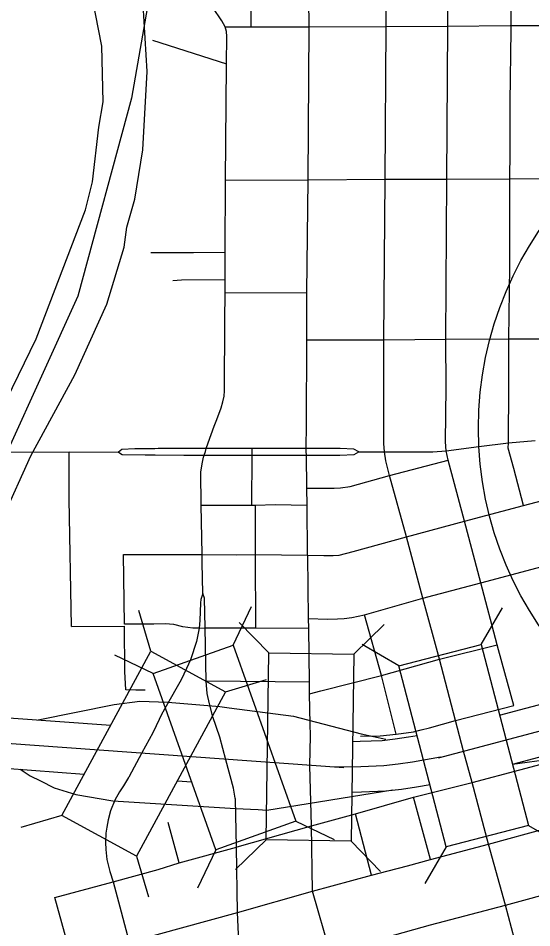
# Model space of a CAD drawing. Extents: x -1403959 to 81668, y -1400582 to 11018.
# Drawn here: x 7223.9 to 7282.9, y 8275.1 to 8379.4 of the extents above; entities that cross this region are included whole.
import ezdxf

# ---------------------------------------------------------------- set-up
doc = ezdxf.new("R2010")
doc.units = 0
for name, color, linetype in [('tdCiAirportTxt', 7, 'Continuous'), ('tdCiCityCartoShort', 7, 'Continuous'), ('tdCiCityStreetTxt', 7, 'Continuous'), ('tdCiHydroTxt', 7, 'Continuous'), ('tdCiSectNmbr', 7, 'Continuous'), ('tdCiSectTwpRng', 7, 'Continuous'), ('tdCoPriCL', 7, 'Continuous'), ('tdCoSurfAsphalt', 7, 'Continuous'), ('tdCoSurfBitum', 7, 'Continuous'), ('tdCoTwpNameTxt', 7, 'Continuous')]:
    doc.layers.add(name, color=color, linetype=linetype)

msp = doc.modelspace()

# ---------------------------------------------------------------- linework, layer by layer
at = {"layer": 'tdCiAirportTxt'}
for points in [[(7279.17, 8299.47), (7282.17, 8300.26), (7287.97, 8301.81), (7289.6, 8302.24)], [(7196.16, 8301.16), (7197.02, 8301.1), (7197.16, 8301.08), (7197.76, 8301.04), (7198.75, 8300.97), (7199.94, 8300.89), (7200.87, 8300.83), (7212.49, 8299.96), (7215.11, 8299.76), (7216.55, 8299.64), (7222.86, 8299.16), (7234.56, 8298.32)], [(7262.28, 8296.47), (7263.18, 8296.48), (7265.68, 8296.58), (7267.17, 8296.75), (7268.71, 8296.98), (7269.71, 8297.15)], [(7280.64, 8293.85), (7283.66, 8294.65), (7289.46, 8296.2), (7291.07, 8296.63)], [(7195.73, 8295.37), (7196.59, 8295.31), (7196.72, 8295.3), (7197.34, 8295.25), (7198.36, 8295.18), (7199.56, 8295.1), (7200.46, 8295.04), (7212.04, 8294.18), (7214.66, 8293.97), (7216.1, 8293.86), (7222.43, 8293.38), (7231.52, 8292.72)], [(7242.19, 8291.96), (7243.85, 8291.82)], [(7262.2, 8290.66), (7263.33, 8290.68), (7266.13, 8290.79), (7267.92, 8291), (7269.62, 8291.25), (7271.18, 8291.52)]]:
    msp.add_lwpolyline(points, dxfattribs=at)
at = {"layer": 'tdCiCityCartoShort'}
msp.add_line((7272.15, 8294.59), (7298.15, 8301.48), dxfattribs=at)
for points in [[(7261.31, 8293.45), (7222.64, 8296.24), (7216.32, 8296.72), (7214.88, 8296.84), (7212.26, 8297.04), (7200.66, 8297.91), (7199.75, 8297.97), (7198.55, 8298.04), (7197.54, 8298.12), (7196.93, 8298.16), (7196.8, 8298.17), (7185.14, 8299.02)], [(7272.4, 8294.65), (7269.16, 8294.08), (7267.54, 8293.85), (7265.9, 8293.66), (7263.25, 8293.55), (7260.27, 8293.51)]]:
    msp.add_lwpolyline(points, dxfattribs=at)
at = {"layer": 'tdCiCityStreetTxt'}
for p, q in [((7239.16, 8306.81), (7237.78, 8311.49)), ((7248.6, 8307.52), (7250.69, 8311.93)), ((7277.05, 8307.59), (7279.51, 8311.8)), ((7252.68, 8306.62), (7249.29, 8310.12)), ((7262.43, 8306.48), (7265.93, 8309.88)), ((7239.42, 8304.25), (7248.6, 8307.52)), ((7248.6, 8307.52), (7255.79, 8287.32)), ((7267.62, 8305.12), (7263.41, 8307.58)), ((7267.62, 8305.12), (7277.05, 8307.59)), ((7277.05, 8307.59), (7282.48, 8286.84)), ((7228.94, 8287.96), (7239.16, 8306.81)), ((7239.42, 8304.25), (7235.01, 8306.34)), ((7239.16, 8306.81), (7247.73, 8302.17)), ((7252.38, 8285.17), (7252.68, 8306.62)), ((7252.68, 8306.62), (7262.43, 8306.48)), ((7262.43, 8306.48), (7262.12, 8285.03)), ((7273.05, 8284.38), (7267.62, 8305.12)), ((7246.61, 8284.05), (7239.42, 8304.25)), ((7247.73, 8302.17), (7252.41, 8303.55)), ((7247.73, 8302.17), (7237.5, 8283.32)), ((7228.94, 8287.96), (7224.26, 8286.58)), ((7237.5, 8283.32), (7228.94, 8287.96)), ((7255.79, 8287.32), (7246.61, 8284.05)), ((7255.79, 8287.32), (7255.79, 8287.32)), ((7255.79, 8287.32), (7260.2, 8285.23)), ((7282.48, 8286.84), (7273.05, 8284.38)), ((7282.48, 8286.84), (7282.48, 8286.84)), ((7282.48, 8286.84), (7286.69, 8284.38)), ((7252.38, 8285.17), (7248.88, 8281.78)), ((7262.12, 8285.03), (7252.38, 8285.17)), ((7262.12, 8285.03), (7262.12, 8285.03)), ((7262.12, 8285.03), (7265.52, 8281.54)), ((7273.05, 8284.38), (7270.59, 8280.17)), ((7237.5, 8283.32), (7237.5, 8283.32)), ((7237.5, 8283.32), (7238.89, 8278.64)), ((7246.61, 8284.05), (7244.52, 8279.65))]:
    msp.add_line(p, q, dxfattribs=at)
at = {"layer": 'tdCiHydroTxt'}
for points in [[(7259.73, 8272.25), (7257.69, 8279.3)], [(7283.64, 8263.52), (7281.89, 8269.87), (7279.83, 8277.69)]]:
    msp.add_lwpolyline(points, dxfattribs=at)
at = {"layer": 'tdCiSectNmbr'}
for points in [[(7257.33, 8378.42), (7257.25, 8384.83), (7257.26, 8390.29), (7257.26, 8390.34), (7257.26, 8390.38)], [(7257.05, 8347.95), (7257.19, 8360.87), (7257.33, 8378.42)], [(7257, 8332.83), (7257.04, 8342.54), (7257.05, 8347.95), (7257.05, 8347.95)], [(7256.99, 8329.72), (7256.99, 8330.07), (7257, 8332.83)], [(7263.03, 8329.66), (7265.96, 8329.67), (7271.5, 8329.69), (7273.04, 8329.78), (7276.78, 8330.28), (7280.17, 8330.72), (7280.18, 8330.72)], [(7280.18, 8330.72), (7283.24, 8330.97)], [(7212.64, 8329.63), (7229.78, 8329.68)], [(7229.78, 8329.68), (7235.43, 8329.63)], [(7238.89, 8330.03), (7237.33, 8330.01), (7235.82, 8329.93), (7235.43, 8329.63)], [(7235.43, 8329.63), (7235.85, 8329.37), (7238.5, 8329.34), (7238.89, 8329.34), (7239.66, 8329.33)], [(7239.63, 8330.03), (7238.89, 8330.03)], [(7245.41, 8330.04), (7242.49, 8330.05), (7240.01, 8330.04), (7239.63, 8330.03)], [(7239.66, 8329.33), (7242.94, 8329.3), (7245.28, 8329.29), (7246.67, 8329.29), (7250.79, 8329.29), (7251.65, 8329.29), (7253.11, 8329.29), (7253.29, 8329.29)], [(7244.93, 8323.56), (7244.91, 8327.36), (7245.04, 8328.29), (7245.21, 8329.08), (7245.28, 8329.29), (7245.41, 8329.71)], [(7260.44, 8330.05), (7256.99, 8330.07), (7253.16, 8330.05), (7250.79, 8330.04), (7247.44, 8330.04), (7245.52, 8330.04), (7245.41, 8330.04)], [(7253.29, 8329.29), (7257, 8329.3), (7260.43, 8329.31)], [(7260.43, 8329.31), (7260.85, 8329.31), (7262.48, 8329.37), (7263.03, 8329.66)], [(7263.03, 8329.66), (7262.45, 8329.98), (7260.89, 8330.05), (7260.44, 8330.05)], [(7245.05, 8317), (7245.03, 8317.84), (7245.03, 8317.89), (7245.03, 8317.94), (7244.93, 8323.56)], [(7245.12, 8313.44), (7245.05, 8317)], [(7245.12, 8313.44), (7244.89, 8312.74), (7244.87, 8312.35), (7244.78, 8310.34), (7244.69, 8309.46), (7244.38, 8307.92), (7243.7, 8305.81), (7243.24, 8304.83)], [(7247.76, 8294.37), (7247.08, 8296.96), (7246.28, 8299.28), (7245.88, 8300.79), (7245.62, 8301.96), (7245.52, 8303.38), (7245.37, 8309.48), (7245.3, 8312.88), (7245.12, 8313.44)], [(7243.24, 8304.83), (7242.63, 8303.54), (7240.9, 8300.52), (7240.52, 8299.81)], [(7240.52, 8299.81), (7240.5, 8299.77), (7239.4, 8297.45), (7238.14, 8295.14)], [(7238.14, 8295.14), (7236.65, 8292.38)], [(7248.84, 8289.96), (7248.62, 8291.09), (7247.76, 8294.37)], [(7236.65, 8292.38), (7236.61, 8292.32), (7236.02, 8291.39)], [(7235.57, 8290.69), (7235.02, 8289.71), (7234.53, 8288.52), (7234.27, 8287.49), (7234.12, 8286.64), (7234.01, 8285.93), (7233.97, 8284.86), (7234, 8284.07), (7234.12, 8282.94), (7234.45, 8281.56), (7234.83, 8280.38), (7235.76, 8276.92)], [(7236.02, 8291.39), (7235.63, 8290.8), (7235.57, 8290.69)], [(7248.99, 8284.37), (7248.86, 8289.85), (7248.84, 8289.96)], [(7249.43, 8269.38), (7249.11, 8276.83), (7248.99, 8284.35), (7248.99, 8284.37)], [(7259.73, 8272.25), (7262.08, 8272.88), (7271.22, 8275.44), (7279.83, 8277.69), (7286.43, 8279.48), (7299.84, 8283.06), (7299.84, 8283.06)], [(7235.76, 8276.92), (7236.67, 8273.45)]]:
    msp.add_lwpolyline(points, dxfattribs=at)
at = {"layer": 'tdCiSectTwpRng'}
for points in [[(7266.17, 8378.45), (7266.1, 8384.83), (7266.12, 8390.3), (7266.12, 8403.05), (7266.13, 8409.61), (7266.14, 8415)], [(7273.24, 8378.49), (7273.24, 8390.32), (7273.22, 8403.05), (7273.15, 8409.25), (7273.23, 8415.01)], [(7280.17, 8330.72), (7280.19, 8331.58), (7280.21, 8336.37), (7280.21, 8342.12), (7280.21, 8342.63), (7280.32, 8350.88), (7280.32, 8356.84), (7280.35, 8360.99), (7280.38, 8364.09), (7280.38, 8369.82), (7280.49, 8378), (7280.49, 8378.57), (7280.41, 8386.78), (7280.41, 8390.4), (7280.41, 8393.19), (7280.38, 8402.3), (7280.38, 8403.08), (7280.38, 8409.19), (7280.31, 8415.11)], [(7247.56, 8336.06), (7247.6, 8336.68), (7247.65, 8344.74), (7247.67, 8347.92), (7247.68, 8349.46), (7247.68, 8352.56), (7247.74, 8360.83), (7247.83, 8374.01), (7247.83, 8374.18), (7247.88, 8377.31), (7247.83, 8377.87), (7247.69, 8378.4), (7247.3, 8379.12), (7246.28, 8380.63), (7241.63, 8387.4), (7239.56, 8390.34)], [(7250.67, 8378.4), (7250.69, 8387.5), (7250.67, 8390.53)], [(7247.69, 8378.4), (7250.67, 8378.4), (7257.33, 8378.42), (7266.17, 8378.45), (7273.24, 8378.49), (7280.37, 8378.56), (7280.49, 8378.57), (7287.21, 8378.59)], [(7265.96, 8329.67), (7265.9, 8330.65), (7265.88, 8342.52), (7266.05, 8360.95), (7266.17, 8378.45)], [(7273.04, 8329.78), (7272.95, 8330.82), (7273.02, 8337.05), (7273, 8342.61), (7273.1, 8360.96), (7273.24, 8378.49)], [(7239.33, 8376.88), (7247.83, 8374.18)], [(7247.74, 8360.83), (7257.19, 8360.87), (7266.05, 8360.95), (7273.1, 8360.96), (7280.31, 8360.99), (7280.35, 8360.99), (7287.31, 8361.05), (7287.34, 8361.05), (7294.72, 8361.05), (7301.94, 8361.03), (7307.04, 8361.04), (7307.48, 8360.96), (7307.77, 8360.85), (7308.07, 8360.67), (7308.37, 8360.45), (7308.67, 8360.28), (7308.9, 8360.22), (7314.25, 8360.24), (7320.3, 8360.25), (7326.32, 8360.28), (7332.36, 8360.28), (7338.49, 8360.28), (7344.17, 8360.27), (7349.87, 8360.25)], [(7239.16, 8352.52), (7244.04, 8352.52)], [(7244.04, 8352.52), (7247.68, 8352.56)], [(7241.67, 8349.33), (7242.66, 8349.4), (7247.68, 8349.46)], [(7247.67, 8347.92), (7257.05, 8347.95)], [(7257.04, 8342.54), (7265.88, 8342.52), (7273, 8342.61), (7280.19, 8342.63), (7280.21, 8342.63), (7287.32, 8342.65), (7287.32, 8342.65)], [(7246.42, 8332.61), (7246.74, 8333.4), (7247.22, 8334.73), (7247.42, 8335.42), (7247.56, 8336.06)], [(7245.41, 8329.71), (7245.52, 8330.04), (7245.73, 8330.69), (7246.42, 8332.61)], [(7281.92, 8323.52), (7280.81, 8327.76), (7280.16, 8330.11), (7280.17, 8330.72)], [(7229.8, 8324.25), (7229.78, 8329.68)], [(7250.75, 8323.56), (7250.79, 8329.29), (7250.79, 8329.72)], [(7250.79, 8329.72), (7250.79, 8330.04)], [(7257.09, 8323.57), (7257.05, 8325.5), (7257, 8329.3), (7256.99, 8329.72)], [(7270.36, 8312.89), (7268.47, 8319.91), (7266.53, 8326.98), (7266.11, 8328.63), (7265.96, 8329.67)], [(7265.96, 8329.67), (7265.96, 8329.67)], [(7278.89, 8307.54), (7277.02, 8314.66), (7275.12, 8321.72), (7273.25, 8328.72), (7273.04, 8329.78)], [(7245.03, 8317.89), (7249.04, 8317.87), (7251.15, 8317.91), (7257.14, 8317.82), (7259.02, 8317.77), (7260.08, 8317.77), (7260.77, 8317.83), (7262.36, 8318.26), (7268.47, 8319.91), (7275.12, 8321.72), (7281.92, 8323.52), (7288.59, 8325.29), (7289.3, 8325.48), (7302.11, 8328.89)], [(7257.05, 8325.5), (7260.18, 8325.5), (7260.91, 8325.54), (7262.02, 8325.71), (7266.53, 8326.98), (7273.25, 8328.72)], [(7230.04, 8309.64), (7229.8, 8324.25)], [(7244.93, 8323.56), (7250.75, 8323.56), (7251.15, 8323.56), (7253.41, 8323.62), (7257.09, 8323.57)], [(7251.19, 8309.49), (7251.15, 8317.91), (7251.15, 8323.56)], [(7257.26, 8310.55), (7257.15, 8317.75), (7257.14, 8317.82), (7257.14, 8317.91), (7257.09, 8323.57)], [(7236.12, 8309.92), (7236.04, 8317.89)], [(7236.04, 8317.89), (7245.03, 8317.89)], [(7245.03, 8317.89), (7245.03, 8317.89), (7245.03, 8317.89)], [(7257.26, 8310.55), (7259.43, 8310.49), (7260.57, 8310.52), (7261.35, 8310.57), (7262.23, 8310.69), (7263.66, 8311), (7270.36, 8312.89), (7277.02, 8314.66), (7290.51, 8318.23), (7290.55, 8318.24)], [(7279.83, 8277.69), (7277.9, 8284.69), (7276.03, 8291.77), (7275.02, 8295.36), (7274.11, 8298.85), (7272.25, 8305.89), (7270.36, 8312.89), (7270.36, 8312.89)], [(7257.43, 8298.48), (7257.35, 8301.93), (7257.34, 8303.26), (7257.28, 8309.46), (7257.26, 8310.55)], [(7267.29, 8297.31), (7265.6, 8304.01), (7263.66, 8311)], [(7230.04, 8309.64), (7236.12, 8309.7)], [(7244.68, 8309.46), (7243.99, 8309.46), (7242.83, 8309.59), (7241.81, 8309.87), (7240.79, 8309.96), (7239.5, 8309.9), (7236.12, 8309.92)], [(7236.27, 8302.37), (7236.17, 8304.49), (7236.12, 8309.7)], [(7244.69, 8309.46), (7244.68, 8309.46)], [(7244.69, 8309.46), (7245.37, 8309.48), (7245.37, 8309.48)], [(7245.37, 8309.48), (7246.54, 8309.49), (7251.19, 8309.49), (7257.28, 8309.46)], [(7257.35, 8301.93), (7258.66, 8302.25), (7265.6, 8304.01), (7272.25, 8305.89), (7278.89, 8307.54)], [(7280.78, 8300.59), (7279.04, 8306.98), (7278.89, 8307.54)], [(7257.34, 8303.26), (7245.52, 8303.38)], [(7238.52, 8302.33), (7237.43, 8302.35), (7236.27, 8302.37)], [(7271.13, 8298.04), (7274.11, 8298.85), (7280.78, 8300.59)], [(7257.58, 8286.78), (7257.39, 8293.69), (7257.46, 8297.11), (7257.43, 8298.48)], [(7263.19, 8297.07), (7265.48, 8297.12), (7267.29, 8297.31), (7269.27, 8297.58), (7270.17, 8297.78), (7271.13, 8298.04)], [(7276.03, 8291.77), (7286.96, 8294.66)], [(7249.05, 8284.37), (7257.58, 8286.78), (7262.62, 8288.17), (7269.29, 8290.06), (7276.03, 8291.77)], [(7271.25, 8282.93), (7269.29, 8290.06)], [(7277.9, 8284.69), (7277.9, 8284.69), (7284.59, 8286.51), (7297.96, 8290.11)], [(7264.48, 8281.12), (7262.62, 8288.17)], [(7242.42, 8282.53), (7241.14, 8287.16)], [(7257.69, 8279.3), (7257.58, 8286.78)], [(7228.13, 8278.57), (7234.83, 8280.38), (7240, 8281.79), (7242.42, 8282.53), (7248.99, 8284.35), (7249.05, 8284.37)], [(7249.11, 8276.83), (7257.69, 8279.3), (7264.48, 8281.12), (7266.37, 8281.63), (7268.6, 8282.21), (7271.25, 8282.93), (7277.9, 8284.69)], [(7228.14, 8278.56), (7228.13, 8278.57)], [(7230.04, 8271.64), (7228.14, 8278.56)], [(7230.04, 8271.64), (7236.67, 8273.45), (7249.11, 8276.83)]]:
    msp.add_lwpolyline(points, dxfattribs=at)
at = {"layer": 'tdCoPriCL'}
for points in [[(7226.24, 8298.93), (7234.96, 8300.71), (7237.88, 8301.07), (7241.09, 8300.97)], [(7241.09, 8300.97), (7247.06, 8300.46), (7248.16, 8300.33)], [(7248.16, 8300.33), (7255.51, 8299.35), (7263.27, 8297.35), (7266.1, 8296.72)], [(7280.64, 8293.85), (7285.1, 8294.45)], [(7224.15, 8293.27), (7225.3, 8292.52), (7226.5, 8291.93)], [(7226.5, 8291.93), (7228.08, 8291.16), (7230.56, 8290.38), (7234.78, 8289.64)], [(7251.47, 8288.67), (7252.47, 8288.59), (7266.93, 8290.92)], [(7234.78, 8289.64), (7248.85, 8288.78), (7251.47, 8288.67)]]:
    msp.add_lwpolyline(points, dxfattribs=at)
at = {"layer": 'tdCoSurfAsphalt'}
msp.add_circle((7317.07, 8332.38), 40.33, dxfattribs=at)
at = {"layer": 'tdCoSurfBitum'}
for points in [[(7218.53, 8327.37), (7226.02, 8342.63), (7231.68, 8357.44), (7232.45, 8360.65), (7233.21, 8366.91), (7233.67, 8369.81), (7233.52, 8376.22), (7232.46, 8381.72), (7230.32, 8385.38), (7227.27, 8388.9), (7223.3, 8392.26)], [(7222.2, 8322.18), (7225.41, 8329.2), (7230.45, 8338.51), (7234.12, 8346.6), (7236.11, 8353.16), (7236.42, 8355.45), (7237.33, 8358.66), (7238.25, 8364.31), (7238.72, 8373.31), (7238.26, 8380.95)]]:
    msp.add_lwpolyline(points, dxfattribs=at)
at = {"layer": 'tdCoTwpNameTxt'}
msp.add_lwpolyline([(7241.74, 8569.16), (7239.31, 8383.83), (7236.93, 8370.24), (7230.79, 8347.54), (7218.61, 8320.86), (7210.84, 8305.71), (7200.91, 8286.25), (7197.74, 8271.24), (7201.54, 8253.49), (7204.71, 8240.81), (7207.67, 8227.49), (7210.41, 8217.98), (7216.12, 8205.51), (7223.09, 8198.75), (7232.39, 8193.04), (7240.84, 8189.24), (7245.07, 8186.91), (7256.67, 8182.73), (7257.1, 8068.34), (7257.42, 7983.15)], dxfattribs=at)

doc.saveas('drawing.dxf')
